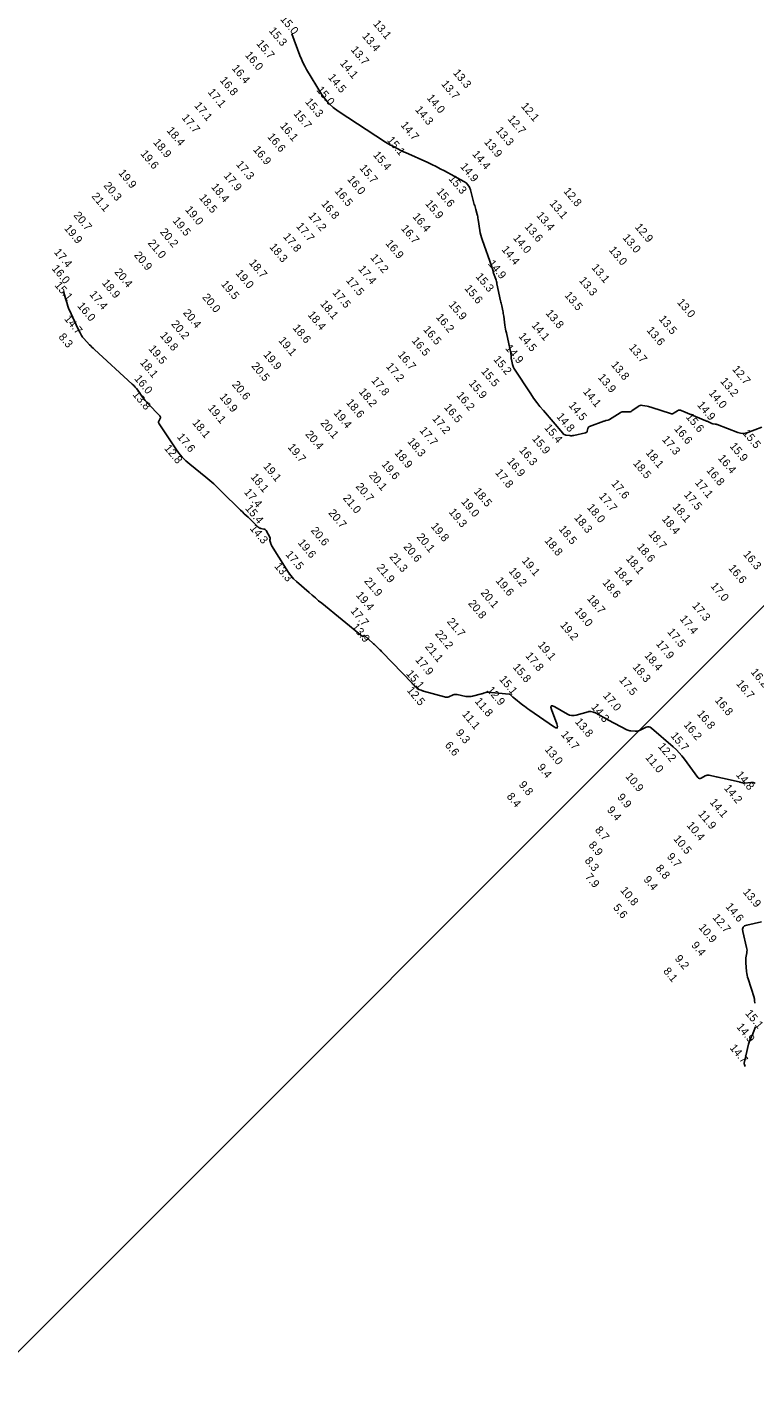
# Model space of a CAD drawing. Extents: x 988130 to 1132882, y 654656 to 841453.
# Drawn here: x 1023780 to 1024235, y 836448 to 837293 of the extents above; entities that cross this region are included whole.
import ezdxf

# ---------------------------------------------------------------- set-up
doc = ezdxf.new("R2010")
doc.units = 0
for name, color, linetype in [('V-ANNO-KEYM', 7, 'Continuous'), ('V-TOPO-MAJR', 7, 'Continuous'), ('V-TOPO-SOUN', 7, 'Continuous')]:
    doc.layers.add(name, color=color, linetype=linetype)

msp = doc.modelspace()

# ---------------------------------------------------------------- linework, layer by layer
at = {"layer": 'V-ANNO-KEYM'}
msp.add_line((1023165.1, 835855.6), (1025051.5, 837742), dxfattribs=at)
at = {"layer": 'V-TOPO-MAJR'}
for points in [[(1024239.63, 837043.03), (1024230.96, 837039.79), (1024229.41, 837039.35), (1024227.85, 837039.21), (1024226.3, 837039.36), (1024224.74, 837039.8), (1024211.91, 837044.67), (1024211.59, 837044.78), (1024211.27, 837044.87), (1024210.94, 837044.94), (1024210.6, 837045), (1024209.25, 837045.17), (1024208.92, 837045.23), (1024208.6, 837045.31), (1024208.28, 837045.42), (1024207.97, 837045.56), (1024206.3, 837046.39), (1024205.91, 837046.57), (1024205.53, 837046.75), (1024205.14, 837046.92), (1024204.75, 837047.09), (1024189.39, 837053.55), (1024188.8, 837053.73), (1024188.23, 837053.75), (1024187.66, 837053.63), (1024187.12, 837053.35), (1024184.95, 837051.93), (1024184.4, 837051.65), (1024183.83, 837051.5), (1024183.25, 837051.49), (1024182.64, 837051.62), (1024171.06, 837055.35), (1024170.33, 837055.57), (1024169.6, 837055.77), (1024168.86, 837055.94), (1024168.11, 837056.1), (1024165.12, 837056.66), (1024164.39, 837056.73), (1024163.69, 837056.65), (1024163.03, 837056.43), (1024162.39, 837056.06), (1024158.51, 837053.27), (1024157.97, 837052.94), (1024157.41, 837052.72), (1024156.81, 837052.6), (1024156.18, 837052.57), (1024153.61, 837052.69), (1024152.98, 837052.67), (1024152.38, 837052.56), (1024151.79, 837052.36), (1024151.24, 837052.07), (1024144.52, 837047.89), (1024144.25, 837047.74), (1024143.98, 837047.61), (1024143.69, 837047.5), (1024143.39, 837047.42), (1024142.18, 837047.14), (1024141.88, 837047.06), (1024141.58, 837046.98), (1024141.29, 837046.88), (1024140.99, 837046.78), (1024132, 837043.41), (1024131.64, 837043.23), (1024131.35, 837042.98), (1024131.14, 837042.66), (1024131.01, 837042.27), (1024130.64, 837040.59), (1024130.51, 837040.21), (1024130.3, 837039.91), (1024130, 837039.7), (1024129.62, 837039.56), (1024122.27, 837037.88), (1024121.66, 837037.77), (1024121.04, 837037.71), (1024120.42, 837037.71), (1024119.8, 837037.77), (1024117.31, 837038.1), (1024116.71, 837038.24), (1024116.17, 837038.47), (1024115.68, 837038.8), (1024115.25, 837039.23), (1024103.19, 837053.41), (1024101.08, 837055.96), (1024099.06, 837058.58), (1024097.12, 837061.26), (1024095.26, 837063.99), (1024084.83, 837079.89), (1024084.5, 837080.44), (1024084.23, 837081.01), (1024084.02, 837081.61), (1024083.85, 837082.23), (1024083.19, 837085.37), (1024083.13, 837085.7), (1024083.08, 837086.02), (1024083.04, 837086.34), (1024083.03, 837086.67), (1024082.97, 837087.98), (1024082.96, 837088.31), (1024082.92, 837088.63), (1024082.87, 837088.95), (1024082.81, 837089.27), (1024080.05, 837102), (1024079.81, 837103.2), (1024079.58, 837104.4), (1024079.37, 837105.61), (1024079.19, 837106.82), (1024078.38, 837112.48), (1024078.26, 837113.29), (1024078.12, 837114.09), (1024077.98, 837114.89), (1024077.82, 837115.68), (1024077.16, 837118.87), (1024076.99, 837119.66), (1024076.82, 837120.46), (1024076.66, 837121.25), (1024076.49, 837122.05), (1024074.2, 837132.66), (1024074.03, 837133.41), (1024073.84, 837134.15), (1024073.62, 837134.88), (1024073.38, 837135.6), (1024072.11, 837139.29), (1024072, 837139.62), (1024071.9, 837139.95), (1024071.8, 837140.28), (1024071.71, 837140.61), (1024071.37, 837141.94), (1024071.28, 837142.28), (1024071.18, 837142.61), (1024071.08, 837142.93), (1024070.97, 837143.26), (1024064.89, 837160.32), (1024064.43, 837161.69), (1024064.05, 837163.08), (1024063.73, 837164.49), (1024063.49, 837165.91), (1024062.44, 837172.91), (1024062.3, 837173.7), (1024062.15, 837174.49), (1024061.97, 837175.28), (1024061.76, 837176.05), (1024060.89, 837179.16), (1024060.67, 837179.93), (1024060.46, 837180.71), (1024060.25, 837181.49), (1024060.03, 837182.26), (1024057.58, 837191.38), (1024056.95, 837193.04), (1024056.05, 837194.48), (1024054.86, 837195.7), (1024053.38, 837196.69), (1024041.29, 837203.25), (1024038.72, 837204.61), (1024036.13, 837205.93), (1024033.52, 837207.2), (1024030.89, 837208.42), (1024016.92, 837214.75), (1024015.87, 837215.23), (1024014.82, 837215.73), (1024013.78, 837216.23), (1024012.74, 837216.75), (1024008.61, 837218.84), (1024007.58, 837219.37), (1024006.57, 837219.94), (1024005.57, 837220.53), (1024004.6, 837221.15), (1023974.96, 837240.52), (1023971.91, 837242.75), (1023969.18, 837245.28), (1023966.74, 837248.1), (1023964.61, 837251.21), (1023955.24, 837266.61), (1023954.03, 837268.71), (1023952.92, 837270.86), (1023951.92, 837273.06), (1023951.03, 837275.31), (1023945.96, 837288.96)], [(1024235.66, 836820.48), (1024234.99, 836820.78), (1024234.29, 836820.98), (1024233.57, 836821.06), (1024232.83, 836821.04), (1024228.9, 836820.62), (1024228.62, 836820.61), (1024228.33, 836820.62), (1024228.05, 836820.66), (1024227.77, 836820.72), (1024226.65, 836821.05), (1024226.37, 836821.13), (1024226.09, 836821.21), (1024225.81, 836821.28), (1024225.52, 836821.35), (1024215.14, 836823.78), (1024214.18, 836824), (1024213.22, 836824.22), (1024212.26, 836824.43), (1024211.29, 836824.64), (1024206.89, 836825.57), (1024206.21, 836825.65), (1024205.55, 836825.61), (1024204.91, 836825.44), (1024204.29, 836825.14), (1024201.85, 836823.69), (1024201.26, 836823.45), (1024200.73, 836823.44), (1024200.24, 836823.66), (1024199.79, 836824.12), (1024191.42, 836835.59), (1024189.83, 836837.65), (1024188.13, 836839.6), (1024186.32, 836841.46), (1024184.41, 836843.21), (1024170.71, 836855.06), (1024169.94, 836855.57), (1024169.13, 836855.82), (1024168.28, 836855.8), (1024167.4, 836855.51), (1024163.24, 836853.55), (1024162.61, 836853.3), (1024161.96, 836853.13), (1024161.3, 836853.05), (1024160.62, 836853.05), (1024157.86, 836853.24), (1024157.18, 836853.32), (1024156.52, 836853.47), (1024155.88, 836853.69), (1024155.26, 836853.98), (1024143.88, 836860.02), (1024143.02, 836860.48), (1024142.16, 836860.94), (1024141.31, 836861.41), (1024140.46, 836861.88), (1024136.12, 836864.32), (1024135.74, 836864.51), (1024135.35, 836864.68), (1024134.95, 836864.81), (1024134.53, 836864.92), (1024132.86, 836865.29), (1024132.44, 836865.36), (1024132.03, 836865.37), (1024131.61, 836865.33), (1024131.2, 836865.24), (1024123.65, 836863.06), (1024122.27, 836862.8), (1024120.92, 836862.82), (1024119.61, 836863.12), (1024118.34, 836863.71), (1024110.35, 836868.34), (1024108.9, 836868.99), (1024108.07, 836868.91), (1024107.86, 836868.11), (1024108.26, 836866.57), (1024111.6, 836857.64), (1024112.06, 836855.95), (1024111.86, 836855.11), (1024111, 836855.12), (1024109.47, 836855.99), (1024094.64, 836866.31), (1024093.56, 836867.07), (1024092.49, 836867.85), (1024091.44, 836868.64), (1024090.4, 836869.45), (1024084.67, 836873.98), (1024084.43, 836874.17), (1024084.2, 836874.38), (1024083.97, 836874.59), (1024083.76, 836874.81), (1024082.91, 836875.7), (1024082.68, 836875.89), (1024082.43, 836876.04), (1024082.16, 836876.15), (1024081.87, 836876.2), (1024068.48, 836877.52), (1024068.14, 836877.54), (1024067.8, 836877.51), (1024067.47, 836877.45), (1024067.15, 836877.34), (1024065.86, 836876.84), (1024065.53, 836876.72), (1024065.21, 836876.61), (1024064.88, 836876.51), (1024064.54, 836876.42), (1024058.92, 836874.96), (1024057.87, 836874.75), (1024056.82, 836874.66), (1024055.76, 836874.7), (1024054.7, 836874.86), (1024049.4, 836875.97), (1024048.72, 836876.06), (1024048.04, 836876.05), (1024047.37, 836875.93), (1024046.72, 836875.72), (1024044.11, 836874.64), (1024043.46, 836874.43), (1024042.79, 836874.33), (1024042.12, 836874.35), (1024041.45, 836874.48), (1024028.26, 836878.16), (1024027.89, 836878.27), (1024027.52, 836878.39), (1024027.16, 836878.52), (1024026.8, 836878.66), (1024025.36, 836879.24), (1024025.01, 836879.4), (1024024.68, 836879.6), (1024024.37, 836879.82), (1024024.09, 836880.08), (1024022.5, 836881.65), (1024022.14, 836882.01), (1024021.79, 836882.36), (1024021.44, 836882.72), (1024021.09, 836883.08), (1024002.49, 836902.46), (1024002.01, 836902.95), (1024001.54, 836903.43), (1024001.05, 836903.91), (1024000.56, 836904.39), (1023998.6, 836906.27), (1023998.11, 836906.74), (1023997.61, 836907.2), (1023997.11, 836907.67), (1023996.61, 836908.12), (1023991.39, 836912.85), (1023991.28, 836912.93), (1023991.16, 836912.94), (1023991.06, 836912.9), (1023990.96, 836912.8), (1023990.59, 836912.27), (1023990.49, 836912.17), (1023990.38, 836912.13), (1023990.27, 836912.14), (1023990.15, 836912.22), (1023964.68, 836932.99), (1023962.68, 836934.64), (1023960.69, 836936.32), (1023958.72, 836938.01), (1023956.77, 836939.72), (1023948.99, 836946.6), (1023947.12, 836948.38), (1023945.39, 836950.29), (1023943.82, 836952.32), (1023942.39, 836954.47), (1023933.36, 836969.21), (1023933.19, 836969.51), (1023933.04, 836969.82), (1023932.91, 836970.14), (1023932.8, 836970.47), (1023932.29, 836972.19), (1023932.26, 836972.33), (1023932.24, 836972.47), (1023932.25, 836972.61), (1023932.28, 836972.74), (1023932.43, 836973.3), (1023932.46, 836973.44), (1023932.46, 836973.58), (1023932.43, 836973.71), (1023932.37, 836973.84), (1023929.9, 836978.42), (1023929.64, 836978.8), (1023929.32, 836979.1), (1023928.94, 836979.3), (1023928.49, 836979.43), (1023926.6, 836979.74), (1023926.14, 836979.86), (1023925.72, 836980.03), (1023925.32, 836980.27), (1023924.96, 836980.57), (1023918.62, 836986.73), (1023917.44, 836987.86), (1023916.28, 836989), (1023915.11, 836990.15), (1023913.94, 836991.29), (1023901.91, 837003.13), (1023899.57, 837005.38), (1023897.18, 837007.57), (1023894.74, 837009.7), (1023892.24, 837011.78), (1023882.14, 837019.95), (1023879.71, 837022.08), (1023877.45, 837024.37), (1023875.38, 837026.82), (1023873.48, 837029.44), (1023862.96, 837045.2), (1023862.75, 837045.61), (1023862.66, 837046.01), (1023862.69, 837046.43), (1023862.84, 837046.86), (1023863.66, 837048.58), (1023863.8, 837049), (1023863.81, 837049.4), (1023863.68, 837049.78), (1023863.42, 837050.14), (1023856.05, 837057.9), (1023855.18, 837058.86), (1023854.33, 837059.84), (1023853.52, 837060.85), (1023852.74, 837061.89), (1023849.7, 837066.11), (1023848.92, 837067.14), (1023848.08, 837068.12), (1023847.2, 837069.07), (1023846.26, 837069.97), (1023822.63, 837091.61), (1023821.85, 837092.34), (1023821.07, 837093.09), (1023820.31, 837093.85), (1023819.56, 837094.62), (1023815.94, 837098.41), (1023815.54, 837098.86), (1023815.17, 837099.33), (1023814.84, 837099.83), (1023814.54, 837100.35), (1023813.39, 837102.48), (1023813.11, 837103.02), (1023812.84, 837103.56), (1023812.57, 837104.1), (1023812.31, 837104.65), (1023806.94, 837116.28), (1023806.68, 837116.85), (1023806.45, 837117.44), (1023806.23, 837118.03), (1023806.03, 837118.63), (1023805.27, 837121.05), (1023805.08, 837121.65), (1023804.9, 837122.26), (1023804.72, 837122.86), (1023804.55, 837123.47), (1023803.25, 837128.09)], [(1024235.43, 836683.11), (1024235.23, 836684.89), (1024235.17, 836685.33), (1024235.09, 836685.77), (1024234.98, 836686.2), (1024234.86, 836686.63), (1024231.13, 836698.27), (1024230.8, 836699.39), (1024230.54, 836700.53), (1024230.34, 836701.69), (1024230.2, 836702.86), (1024229.71, 836708.29), (1024229.66, 836709.09), (1024229.66, 836709.89), (1024229.72, 836710.69), (1024229.83, 836711.48), (1024230.35, 836714.67), (1024230.44, 836715.46), (1024230.46, 836716.25), (1024230.39, 836717.04), (1024230.24, 836717.83), (1024227.84, 836727.97), (1024227.71, 836729.43), (1024228.07, 836730.57), (1024228.94, 836731.41), (1024230.3, 836731.93), (1024239.47, 836734)], [(1024229.27, 836643.45), (1024228.88, 836644.72), (1024228.86, 836644.8), (1024228.83, 836644.88), (1024228.8, 836644.96), (1024228.77, 836645.04), (1024228.66, 836645.37), (1024228.64, 836645.45), (1024228.63, 836645.53), (1024228.63, 836645.61), (1024228.64, 836645.7), (1024231.35, 836657.53), (1024231.51, 836658.15), (1024231.71, 836658.76), (1024231.93, 836659.35), (1024232.19, 836659.94), (1024233.29, 836662.26), (1024233.56, 836662.84), (1024233.82, 836663.42), (1024234.07, 836664.01), (1024234.31, 836664.61), (1024235.75, 836668.25)]]:
    msp.add_lwpolyline(points, dxfattribs=at)

# ---------------------------------------------------------------- texts
at = {"layer": 'V-TOPO-SOUN'}
for s, p in [('15.0 ', (1023938.46, 837297.9)), ('15.3 ', (1023931.35, 837290.64)), ('13.4 ', (1023989.61, 837287.31)), ('13.1 ', (1023996.5, 837295)), ('15.7 ', (1023923.52, 837282.65)), ('13.7 ', (1023982.56, 837278.77)), ('16.0 ', (1023916.41, 837275.45)), ('14.1 ', (1023975.76, 837270.32)), ('16.4 ', (1023908.17, 837267.21)), ('13.3 ', (1024046.45, 837264.34)), ('16.8 ', (1023900.66, 837259.72)), ('15.0 ', (1023961.07, 837253.63)), ('14.5 ', (1023968.32, 837261.47)), ('13.7 ', (1024039.09, 837257.38)), ('17.1 ', (1023893.17, 837252.29)), ('15.3 ', (1023953.99, 837246.22)), ('14.0 ', (1024030.05, 837248.65)), ('17.1 ', (1023884.7, 837243.86)), ('15.7 ', (1023946.71, 837238.87)), ('14.3 ', (1024022.76, 837241.33)), ('12.1 ', (1024088.95, 837243.5)), ('18.4 ', (1023867.47, 837228.28)), ('17.7 ', (1023876.87, 837236.3)), ('16.1 ', (1023938.28, 837231.18)), ('14.7 ', (1024013.71, 837231.71)), ('13.3 ', (1024073.09, 837228.34)), ('12.7 ', (1024080.56, 837235.56)), ('18.9 ', (1023859.04, 837220.86)), ('16.6 ', (1023930.41, 837224.39)), ('15.1 ', (1024005.18, 837222.29)), ('13.9 ', (1024065.86, 837221.09)), ('19.6 ', (1023851.13, 837213.8)), ('16.9 ', (1023921.44, 837216.42)), ('15.4 ', (1023996.47, 837213.04)), ('14.4 ', (1024058.45, 837213.55)), ('17.3 ', (1023910.84, 837207.14)), ('15.7 ', (1023987.96, 837204.85)), ('14.9 ', (1024050.94, 837205.76)), ('20.3 ', (1023828.02, 837193.9)), ('19.9 ', (1023837.31, 837201.76)), ('17.9 ', (1023903.09, 837200.07)), ('16.0 ', (1023980.32, 837197.86)), ('15.3 ', (1024043.65, 837198.21)), ('21.1 ', (1023820.53, 837187.22)), ('18.5 ', (1023887.71, 837186.32)), ('18.4 ', (1023895.26, 837193.03)), ('16.5 ', (1023972.46, 837190.48)), ('15.6 ', (1024036.04, 837190.07)), ('12.8 ', (1024115.48, 837190.38)), ('19.0 ', (1023879.02, 837178.82)), ('16.8 ', (1023964.06, 837182.47)), ('15.9 ', (1024029.04, 837182.64)), ('13.1 ', (1024106.77, 837182.74)), ('20.7 ', (1023809.32, 837175.31)), ('19.5 ', (1023871.15, 837171.98)), ('17.2 ', (1023955.99, 837174.98)), ('16.4 ', (1024021.14, 837174.51)), ('13.4 ', (1024098.55, 837175.22)), ('19.9 ', (1023803.4, 837167.22)), ('20.2 ', (1023863.34, 837164.89)), ('17.8 ', (1023940.26, 837161.98)), ('17.7 ', (1023948.41, 837168.45)), ('16.7 ', (1024013.95, 837167.1)), ('14.0 ', (1024083.97, 837161.11)), ('13.6 ', (1024091.21, 837168.21)), ('13.0 ', (1024152.42, 837161.34)), ('12.9 ', (1024160.12, 837167.98)), ('17.4 ', (1023797.01, 837152.31)), ('21.0 ', (1023855.7, 837157.94)), ('18.3 ', (1023931.68, 837155.51)), ('16.9 ', (1024004.24, 837157.73)), ('14.4 ', (1024076.79, 837153.91)), ('13.0 ', (1024143.86, 837153.62)), ('20.9 ', (1023847.05, 837150.45)), ('18.7 ', (1023918.89, 837145.62)), ('17.2 ', (1023994.76, 837148.87)), ('14.9 ', (1024068.31, 837145.13)), ('16.0 ', (1023795.64, 837142.07)), ('20.4 ', (1023834.78, 837139.84)), ('19.0 ', (1023910.56, 837139.13)), ('17.4 ', (1023987.17, 837141.74)), ('15.3 ', (1024060.6, 837137)), ('13.1 ', (1024133, 837142.66)), ('15.1 ', (1023797.4, 837131.61)), ('18.9 ', (1023827.05, 837133.04)), ('19.5 ', (1023901.45, 837132.32)), ('17.5 ', (1023971.14, 837126.94)), ('17.5 ', (1023979.55, 837134.66)), ('15.6 ', (1024053.61, 837129.64)), ('13.3 ', (1024125.19, 837134.6)), ('16.0 ', (1023811.63, 837118.68)), ('17.4 ', (1023819.22, 837125.91)), ('20.0 ', (1023889.73, 837124.08)), ('18.1 ', (1023963.4, 837120.01)), ('15.9 ', (1024043.69, 837119.48)), ('13.5 ', (1024116.12, 837125.36)), ('13.0 ', (1024186.48, 837120.93)), ('14.7 ', (1023803.43, 837110.63)), ('20.4 ', (1023877.68, 837114.41)), ('18.4 ', (1023955.61, 837113.14)), ('16.2 ', (1024035.78, 837111.65)), ('13.8 ', (1024104.33, 837114.14)), ('13.5 ', (1024175.05, 837110.5)), ('20.2 ', (1023870.3, 837107.38)), ('18.6 ', (1023946.24, 837104.95)), ('16.5 ', (1024027.81, 837103.96)), ('14.1 ', (1024095.51, 837106.6)), ('13.6 ', (1024167.45, 837103.48)), ('8.3', (1023799.87, 837099.31)), ('19.8 ', (1023863.27, 837100.21)), ('19.1 ', (1023937.35, 837097.07)), ('16.5 ', (1024020.63, 837096.99)), ('14.5 ', (1024087.39, 837099.75)), ('13.7 ', (1024156.32, 837092.67)), ('19.5 ', (1023856.14, 837091.91)), ('19.9 ', (1023927.89, 837088.29)), ('16.7 ', (1024011.86, 837088.19)), ('15.2 ', (1024071.69, 837085.26)), ('14.9 ', (1024079.09, 837092.23)), ('18.1 ', (1023850.78, 837083.34)), ('20.5 ', (1023920.43, 837081.2)), ('17.2 ', (1024004.54, 837080.86)), ('15.5 ', (1024064, 837077.79)), ('13.8 ', (1024145.21, 837081.9)), ('12.7 ', (1024220.95, 837079.13)), ('16.0 ', (1023847.27, 837073.25)), ('20.6 ', (1023908.33, 837069.53)), ('17.8 ', (1023995.34, 837072.13)), ('15.9 ', (1024056.27, 837070.3)), ('13.9 ', (1024137.01, 837074.02)), ('13.2 ', (1024213.48, 837071.59)), ('13.8 ', (1023846.16, 837063.3)), ('19.9 ', (1023900.47, 837061.82)), ('18.2 ', (1023987.54, 837065.05)), ('16.2 ', (1024048.59, 837062.81)), ('14.1 ', (1024127.68, 837065.09)), ('14.0 ', (1024206.21, 837064.22)), ('19.1 ', (1023893.18, 837054.8)), ('19.4 ', (1023971.77, 837051.81)), ('18.6 ', (1023979.65, 837058.29)), ('16.5 ', (1024040.82, 837055.32)), ('14.5 ', (1024118.66, 837056.58)), ('14.9 ', (1024199.05, 837056.77)), ('18.1 ', (1023883.47, 837045.68)), ('20.1 ', (1023963.59, 837045.42)), ('17.2 ', (1024033.44, 837048.25)), ('15.4 ', (1024103.49, 837042.57)), ('14.8 ', (1024111.1, 837049.53)), ('16.6 ', (1024184.64, 837041.89)), ('15.6 ', (1024191.95, 837049.3)), ('17.6 ', (1023873.92, 837036.82)), ('20.4 ', (1023954.15, 837038.49)), ('18.3 ', (1024017.92, 837034)), ('17.7 ', (1024025.51, 837040.88)), ('15.9 ', (1024095.85, 837035.68)), ('17.3 ', (1024177.06, 837035.19)), ('15.5 ', (1024227.42, 837039.24)), ('12.8 ', (1023865.93, 837029.73)), ('19.7 ', (1023943.13, 837030.39)), ('18.9 ', (1024009.83, 837026.83)), ('16.3 ', (1024087.75, 837028.52)), ('18.1 ', (1024166.86, 837026.93)), ('15.9 ', (1024219.35, 837031.04)), ('19.1 ', (1023927.8, 837018.47)), ('19.6 ', (1024001.75, 837019.74)), ('16.9 ', (1024080.19, 837021.56)), ('18.5 ', (1024158.95, 837020.34)), ('16.4 ', (1024212.05, 837023.52)), ('18.1 ', (1023919.92, 837011.78)), ('20.1 ', (1023993.87, 837012.86)), ('17.8 ', (1024072.77, 837014.53)), ('17.1 ', (1024197.64, 837008.26)), ('16.8 ', (1024204.78, 837015.93)), ('17.4 ', (1023915.81, 837002.34)), ('20.7 ', (1023985.58, 837005.84)), ('18.5 ', (1024059.37, 837002.73)), ('17.7 ', (1024137.61, 836999.77)), ('17.6 ', (1024145.32, 837007.67)), ('17.5 ', (1024190.71, 837000.73)), ('15.4 ', (1023916.56, 836992.16)), ('21.0 ', (1023977.61, 836998.58)), ('19.0 ', (1024051.55, 836996.32)), ('18.0 ', (1024130.17, 836992.75)), ('18.1 ', (1024183.71, 836993.04)), ('20.7 ', (1023968.52, 836989.36)), ('19.3 ', (1024043.82, 836989.89)), ('18.3 ', (1024122.13, 836986.33)), ('18.4 ', (1024176.96, 836985.54)), ('14.3 ', (1023919.44, 836979.63)), ('20.6 ', (1023957.57, 836978.37)), ('20.1 ', (1024023.73, 836974.31)), ('19.8 ', (1024032.59, 836980.97)), ('18.5 ', (1024112.5, 836979.26)), ('18.7 ', (1024168.56, 836976.18)), ('19.6 ', (1023949.44, 836970.67)), ('20.6 ', (1024015.38, 836968.19)), ('18.8 ', (1024103.59, 836972.08)), ('18.6 ', (1024161.36, 836968.14)), ('17.5 ', (1023941.76, 836963.39)), ('21.3 ', (1024006.71, 836961.9)), ('19.1 ', (1024089.43, 836959.49)), ('18.1 ', (1024154.49, 836960.69)), ('16.3 ', (1024227.77, 836963.51)), ('13.3 ', (1023934.77, 836955.98)), ('21.9 ', (1023998.65, 836955.18)), ('19.2 ', (1024081.22, 836952.99)), ('18.4 ', (1024147.26, 836953.29)), ('16.6 ', (1024218.54, 836954.82)), ('21.9 ', (1023990.9, 836946.71)), ('19.6 ', (1024073.09, 836946.99)), ('18.6 ', (1024139.8, 836945.74)), ('17.0 ', (1024207.44, 836943.64)), ('19.4 ', (1023985.78, 836937.9)), ('20.8 ', (1024055.9, 836932.77)), ('20.1 ', (1024063.71, 836939.41)), ('18.7 ', (1024130.19, 836935.85)), ('17.7 ', (1023982.36, 836928.12)), ('19.0 ', (1024122.39, 836927.92)), ('17.3 ', (1024195.89, 836931.35)), ('13.9 ', (1023983.12, 836918.03)), ('21.7 ', (1024042.65, 836921.4)), ('19.2 ', (1024113.39, 836919.26)), ('17.4 ', (1024188.15, 836923.14)), ('22.2 ', (1024035.16, 836913.8)), ('19.1 ', (1024099.41, 836906.8)), ('17.9 ', (1024173.27, 836907.57)), ('17.5 ', (1024180.39, 836914.96)), ('21.1 ', (1024028.93, 836905.73)), ('17.8 ', (1024091.69, 836900.02)), ('18.4 ', (1024166.01, 836900.27)), ('17.9 ', (1024022.85, 836897.5)), ('15.8 ', (1024083.81, 836892.95)), ('18.3 ', (1024158.67, 836893.04)), ('16.2 ', (1024232.51, 836889.89)), ('15.1 ', (1024017.12, 836888.87)), ('15.1 ', (1024075.33, 836885.39)), ('17.5 ', (1024150.23, 836884.9)), ('16.7 ', (1024223.41, 836882.67)), ('12.5 ', (1024017.57, 836878.52)), ('12.9 ', (1024067.62, 836878.58)), ('17.0 ', (1024140.17, 836875.15)), ('11.8 ', (1024060.02, 836871.62)), ('14.3 ', (1024132.73, 836868.02)), ('16.8 ', (1024210.06, 836872.3)), ('11.1 ', (1024052.06, 836863.59)), ('13.8 ', (1024122.64, 836858.84)), ('16.2 ', (1024190.57, 836856.93)), ('16.8 ', (1024198.91, 836863.8)), ('9.3', (1024048.15, 836851.92)), ('14.7 ', (1024113.89, 836850.86)), ('15.7 ', (1024182.42, 836850.09)), ('6.6', (1024041.32, 836844.19)), ('13.0 ', (1024103.75, 836841.53)), ('12.2 ', (1024174.55, 836843.35)), ('9.4', (1024099.14, 836830.35)), ('11.0 ', (1024166.61, 836836.52)), ('10.9 ', (1024154.18, 836824.66)), ('14.8 ', (1024223.26, 836825.69)), ('9.8', (1024087.53, 836819.47)), ('14.2 ', (1024215.82, 836817.33)), ('8.4', (1024079.97, 836812.14)), ('9.9', (1024149.05, 836811.66)), ('14.1 ', (1024206.9, 836808.54)), ('9.4', (1024142.67, 836803.7)), ('11.9 ', (1024199.63, 836801.22)), ('8.7', (1024135.13, 836791.2)), ('10.4 ', (1024192.48, 836794.11)), ('8.9', (1024131.12, 836781.77)), ('10.5 ', (1024184.18, 836785.67)), ('8.3', (1024128.72, 836772.06)), ('9.7', (1024180.12, 836774.53)), ('8.8', (1024173.03, 836767.23)), ('7.9', (1024128.97, 836761.85)), ('9.4', (1024165.49, 836760.22)), ('10.8 ', (1024150.98, 836753.48)), ('13.9 ', (1024227.62, 836752.41)), ('5.6', (1024146.51, 836742.69)), ('14.6 ', (1024216.77, 836743.3)), ('10.9 ', (1024199.92, 836730.29)), ('12.7 ', (1024208.62, 836736.52)), ('9.4', (1024195.37, 836719.15)), ('9.2', (1024185.02, 836710.81)), ('8.1', (1024177.82, 836702.96)), ('15.1 ', (1024229.07, 836676.6)), ('14.9 ', (1024223.61, 836668.11)), ('14.7 ', (1024219.37, 836655.02))]:
    msp.add_text(s, height=5, rotation=310, dxfattribs=at).set_placement(p)

doc.saveas('drawing.dxf')
